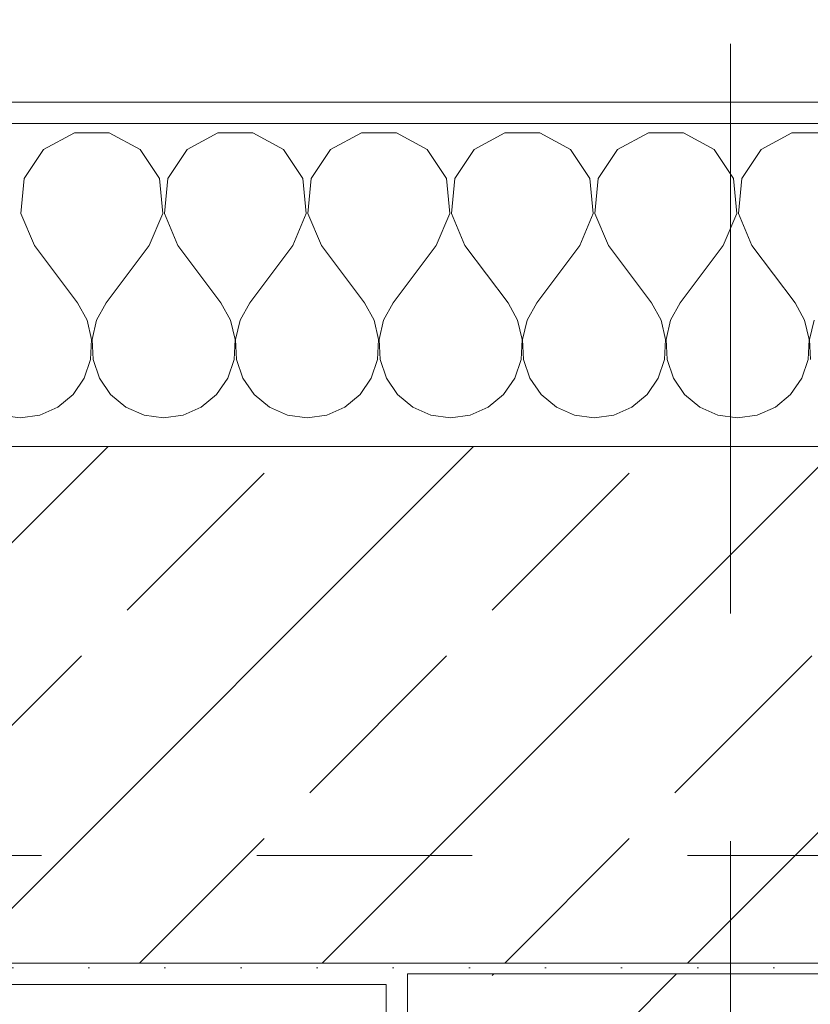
# Model space of a CAD drawing. Header units: metres. Extents: x -4 to 100, y -11 to 17.
# Tile 352 of 656: x 21.8 to 22.167, y 13.436 to 13.893. Entities that reach past the tile are written whole.
import ezdxf

# ---------------------------------------------------------------- set-up
doc = ezdxf.new("R2010")
doc.units = ezdxf.units.M
doc.header["$MEASUREMENT"] = 0
doc.linetypes.add('Strichlinie doppelt', pattern=[0.546806, 0.264583, -0.105833, 0.070556, -0.105833])
doc.linetypes.add('Untersicht', pattern=[0.1, 0.075, -0.025])
for name, color, linetype in [('152 - Bemaßung_ Beschriftung.Ausbau', 7, 'Continuous'), ('451 - Universal.Achsen Raster', 7, 'Continuous'), ('603 - Struktur.Bodenplatte_ Decke Roh', 7, 'Continuous'), ('604 - Struktur.Wand Aussen', 7, 'Continuous'), ('607 - Struktur.Stütze', 7, 'Continuous'), ('650 - Abdeckung.Fußboden Aufbau', 7, 'Continuous'), ('Neubau_653 - Abdeckung.TB Verkofferung', 7, 'Continuous')]:
    doc.layers.add(name, color=color, linetype=linetype)
doc.styles.add('ERSTELLTER_STIL_2', font='txt')
doc.dimstyles.new('ERSTELLTER_STIL__5', dxfattribs={"dimtxt": 0.1, "dimasz": 0.0532, "dimexe": 0.18, "dimexo": 0.0625, "dimgap": 0, "dimtad": 1, "dimtih": 1, "dimtoh": 1, "dimzin": 0, "dimdsep": 46, "dimtxsty": 'ERSTELLTER_STIL_2', "dimblk": 'ARROWHEAD_2', "dimblk1": 'ARROWHEAD_2', "dimblk2": 'ARROWHEAD_2', "dimcen": 0.09, "dimse1": 1, "dimse2": 1, "dimclrd": 7, "dimclre": 7, "dimclrt": 7, "dimazin": 0, "dimtfac": 1, "dimtdec": 4, "dimtmove": 0, "dimatfit": 3, "dimfxl": 1, "dimtolj": 1, "dimtzin": 0, "dimarcsym": 0})
pattern_1 = [(45, (0, 0), (-0.0848528, 0.0848528), []), (45, (-0.04243, 0.04243), (-0.0848528, 0.0848528), [0.09, -0.03])]
pattern_2 = [(45, (0, 0), (-0.01767767, 0.01767767), [0, -0.025])]

# ---------------------------------------------------------------- blocks, each defined once
blk = doc.blocks.new('*X68')
at = {"layer": '604 - Struktur.Wand Aussen', "color": 7, "linetype": 'Continuous', "lineweight": 5}
for p, q in [((21.82521, 13.84066), (21.8109, 13.83299)), ((21.84145, 13.84066), (21.82521, 13.84066)), ((21.85576, 13.83299), (21.84145, 13.84066)), ((21.89188, 13.84066), (21.87757, 13.83299)), ((21.90812, 13.84066), (21.89188, 13.84066)), ((21.92243, 13.83299), (21.90812, 13.84066)), ((21.95855, 13.84066), (21.94424, 13.83299)), ((21.97479, 13.84066), (21.95855, 13.84066)), ((21.9891, 13.83299), (21.97479, 13.84066)), ((22.02521, 13.84066), (22.0109, 13.83299)), ((22.04145, 13.84066), (22.02521, 13.84066)), ((22.05576, 13.83299), (22.04145, 13.84066)), ((22.09188, 13.84066), (22.07757, 13.83299)), ((22.10812, 13.84066), (22.09188, 13.84066)), ((22.12243, 13.83299), (22.10812, 13.84066)), ((22.15855, 13.84066), (22.14424, 13.83299)), ((22.17479, 13.84066), (22.15855, 13.84066)), ((21.8109, 13.83299), (21.80192, 13.81947)), ((21.86475, 13.81947), (21.85576, 13.83299)), ((21.87757, 13.83299), (21.86858, 13.81947)), ((21.93142, 13.81947), (21.92243, 13.83299)), ((21.94424, 13.83299), (21.93525, 13.81947)), ((21.99808, 13.81947), (21.9891, 13.83299)), ((22.0109, 13.83299), (22.00192, 13.81947)), ((22.06475, 13.81947), (22.05576, 13.83299)), ((22.07757, 13.83299), (22.06858, 13.81947)), ((22.13142, 13.81947), (22.12243, 13.83299)), ((22.14424, 13.83299), (22.13525, 13.81947)), ((21.80192, 13.81947), (21.80038, 13.8033)), ((21.86629, 13.8033), (21.86475, 13.81947)), ((21.86858, 13.81947), (21.86705, 13.8033)), ((21.93295, 13.8033), (21.93142, 13.81947)), ((21.93525, 13.81947), (21.93371, 13.8033)), ((21.99962, 13.8033), (21.99808, 13.81947)), ((22.00192, 13.81947), (22.00038, 13.8033)), ((22.06629, 13.8033), (22.06475, 13.81947)), ((22.06858, 13.81947), (22.06705, 13.8033)), ((22.13295, 13.8033), (22.13142, 13.81947)), ((22.13525, 13.81947), (22.13371, 13.8033)), ((21.80038, 13.8033), (21.80667, 13.78833)), ((21.86, 13.78833), (21.86629, 13.8033)), ((21.86705, 13.8033), (21.87333, 13.78833)), ((21.92667, 13.78833), (21.93295, 13.8033)), ((21.93371, 13.8033), (21.94, 13.78833)), ((21.99333, 13.78833), (21.99962, 13.8033)), ((22.00038, 13.8033), (22.00667, 13.78833)), ((22.06, 13.78833), (22.06629, 13.8033)), ((22.06705, 13.8033), (22.07333, 13.78833)), ((22.12667, 13.78833), (22.13295, 13.8033)), ((22.13371, 13.8033), (22.14, 13.78833)), ((21.80667, 13.78833), (21.82667, 13.76167)), ((21.86, 13.78833), (21.84, 13.76167)), ((21.87333, 13.78833), (21.89333, 13.76167)), ((21.92667, 13.78833), (21.90667, 13.76167)), ((21.94, 13.78833), (21.96, 13.76167)), ((21.99333, 13.78833), (21.97333, 13.76167)), ((22.00667, 13.78833), (22.02667, 13.76167)), ((22.06, 13.78833), (22.04, 13.76167)), ((22.07333, 13.78833), (22.09333, 13.76167)), ((22.12667, 13.78833), (22.10667, 13.76167)), ((22.14, 13.78833), (22.16, 13.76167)), ((21.83112, 13.75362), (21.82667, 13.76167)), ((21.84, 13.76167), (21.83555, 13.75362)), ((21.89778, 13.75362), (21.89333, 13.76167)), ((21.90667, 13.76167), (21.90222, 13.75362)), ((21.96445, 13.75362), (21.96, 13.76167)), ((21.97333, 13.76167), (21.96888, 13.75362)), ((22.03112, 13.75362), (22.02667, 13.76167)), ((22.04, 13.76167), (22.03555, 13.75362)), ((22.09778, 13.75362), (22.09333, 13.76167)), ((22.10667, 13.76167), (22.10222, 13.75362)), ((22.16445, 13.75362), (22.16, 13.76167)), ((21.8332, 13.74466), (21.83112, 13.75362)), ((21.83555, 13.75362), (21.83347, 13.74466)), ((21.89987, 13.74466), (21.89778, 13.75362)), ((21.90222, 13.75362), (21.90013, 13.74466)), ((21.96653, 13.74466), (21.96445, 13.75362)), ((21.96888, 13.75362), (21.9668, 13.74466)), ((22.0332, 13.74466), (22.03112, 13.75362)), ((22.03555, 13.75362), (22.03347, 13.74466)), ((22.09987, 13.74466), (22.09778, 13.75362)), ((22.10222, 13.75362), (22.10013, 13.74466)), ((22.16653, 13.74466), (22.16445, 13.75362)), ((22.16888, 13.75362), (22.1668, 13.74466)), ((21.83275, 13.73547), (21.8332, 13.74466)), ((21.83347, 13.74466), (21.83391, 13.73547)), ((21.89942, 13.73547), (21.89987, 13.74466)), ((21.90013, 13.74466), (21.90058, 13.73547)), ((21.96609, 13.73547), (21.96653, 13.74466)), ((21.9668, 13.74466), (21.96725, 13.73547)), ((22.03275, 13.73547), (22.0332, 13.74466)), ((22.03347, 13.74466), (22.03391, 13.73547)), ((22.09942, 13.73547), (22.09987, 13.74466)), ((22.10013, 13.74466), (22.10058, 13.73547)), ((22.16609, 13.73547), (22.16653, 13.74466)), ((22.1668, 13.74466), (22.16725, 13.73547)), ((21.82981, 13.72676), (21.83275, 13.73547)), ((21.83391, 13.73547), (21.83685, 13.72676)), ((21.89648, 13.72676), (21.89942, 13.73547)), ((21.90058, 13.73547), (21.90352, 13.72676)), ((21.96315, 13.72676), (21.96609, 13.73547)), ((21.96725, 13.73547), (21.97019, 13.72676)), ((22.02981, 13.72676), (22.03275, 13.73547)), ((22.03391, 13.73547), (22.03685, 13.72676)), ((22.09648, 13.72676), (22.09942, 13.73547)), ((22.10058, 13.73547), (22.10352, 13.72676)), ((22.16315, 13.72676), (22.16609, 13.73547)), ((21.82461, 13.71918), (21.82981, 13.72676)), ((21.83685, 13.72676), (21.84206, 13.71918)), ((21.89127, 13.71918), (21.89648, 13.72676)), ((21.90352, 13.72676), (21.90873, 13.71918)), ((21.95794, 13.71918), (21.96315, 13.72676)), ((21.97019, 13.72676), (21.97539, 13.71918)), ((22.02461, 13.71918), (22.02981, 13.72676)), ((22.03685, 13.72676), (22.04206, 13.71918)), ((22.09127, 13.71918), (22.09648, 13.72676)), ((22.10352, 13.72676), (22.10873, 13.71918)), ((22.15794, 13.71918), (22.16315, 13.72676)), ((21.81752, 13.71331), (21.82461, 13.71918)), ((21.84206, 13.71918), (21.84914, 13.71331)), ((21.88419, 13.71331), (21.89127, 13.71918)), ((21.90873, 13.71918), (21.91581, 13.71331)), ((21.95086, 13.71331), (21.95794, 13.71918)), ((21.97539, 13.71918), (21.98248, 13.71331)), ((22.01752, 13.71331), (22.02461, 13.71918)), ((22.04206, 13.71918), (22.04914, 13.71331)), ((22.08419, 13.71331), (22.09127, 13.71918)), ((22.10873, 13.71918), (22.11581, 13.71331)), ((22.15086, 13.71331), (22.15794, 13.71918)), ((21.80911, 13.7096), (21.81752, 13.71331)), ((21.84914, 13.71331), (21.85756, 13.7096)), ((21.87578, 13.7096), (21.88419, 13.71331)), ((21.91581, 13.71331), (21.92422, 13.7096)), ((21.94244, 13.7096), (21.95086, 13.71331)), ((21.98248, 13.71331), (21.99089, 13.7096)), ((22.00911, 13.7096), (22.01752, 13.71331)), ((22.04914, 13.71331), (22.05756, 13.7096)), ((22.07578, 13.7096), (22.08419, 13.71331)), ((22.11581, 13.71331), (22.12422, 13.7096)), ((22.14244, 13.7096), (22.15086, 13.71331)), ((21.79089, 13.7096), (21.8, 13.70833)), ((21.8, 13.70833), (21.80911, 13.7096)), ((21.85756, 13.7096), (21.86667, 13.70833)), ((21.86667, 13.70833), (21.87578, 13.7096)), ((21.92422, 13.7096), (21.93333, 13.70833)), ((21.93333, 13.70833), (21.94244, 13.7096)), ((21.99089, 13.7096), (22, 13.70833)), ((22, 13.70833), (22.00911, 13.7096)), ((22.05756, 13.7096), (22.06667, 13.70833)), ((22.06667, 13.70833), (22.07578, 13.7096)), ((22.12422, 13.7096), (22.13333, 13.70833)), ((22.13333, 13.70833), (22.14244, 13.7096))]:
    blk.add_line(p, q, dxfattribs=at)
blk = doc.blocks.new('*D294')
at = {"layer": '152 - Bemaßung_ Beschriftung.Ausbau', "color": 7, "linetype": 'Continuous', "lineweight": 5}
for p, q in [((21.54, 14.8025), (21.54, 14.9075)), ((21.56021, 14.89), (21.51979, 14.82)), ((22.76021, 14.89), (22.71979, 14.82)), ((19.14, 14.855), (21.54, 14.855)), ((21.54, 14.855), (22.74, 14.855))]:
    blk.add_line(p, q, dxfattribs=at)
at = {"layer": '152 - Bemaßung_ Beschriftung.Ausbau', "color": 7, "lineweight": 5, "insert": (22.00697, 14.875), "char_height": 0.1, "attachment_point": 7, "style": 'ERSTELLTER_STIL_2'}
blk.add_mtext('\\A1;{\\pql;\\fArial|b0|i0|c0|p38;1,20}', dxfattribs=at)
blk = doc.blocks.new('ARROWHEAD_2')
at = {"color": 0, "linetype": 'Continuous', "lineweight": 0}
for p, q in [((-0.3781, -0.655), (0.3781, 0.655)), ((0, 0), (-1, 0))]:
    blk.add_line(p, q, dxfattribs=at)
blk = doc.blocks.new('*D295')
at = {"layer": '152 - Bemaßung_ Beschriftung.Ausbau', "color": 7, "linetype": 'Continuous', "lineweight": 5}
for p, q in [((22.74, 14.8025), (22.74, 14.9075)), ((22.76021, 14.89), (22.71979, 14.82)), ((25.16021, 14.89), (25.11979, 14.82)), ((21.54, 14.855), (22.74, 14.855)), ((22.74, 14.855), (25.14, 14.855))]:
    blk.add_line(p, q, dxfattribs=at)
at = {"layer": '152 - Bemaßung_ Beschriftung.Ausbau', "color": 7, "lineweight": 5, "char_height": 0.1, "attachment_point": 7, "style": 'ERSTELLTER_STIL_2'}
for s, insert in [('\\A1;{\\pql;\\fArial|b0|i0|c0|p38;2,40}', (23.80697, 14.875)), ('\\A1;{\\pql;\\fArial|b0|i0|c0|p38;2,01}', (23.80697, 14.735))]:
    blk.add_mtext(s, dxfattribs=dict(at, insert=insert))
blk = doc.blocks.new('*D328')
at = {"layer": '152 - Bemaßung_ Beschriftung.Ausbau', "color": 7, "linetype": 'Continuous', "lineweight": 5}
for p, q in [((18.59998, 15.3025), (18.59998, 15.4075)), ((18.62018, 15.39), (18.57977, 15.32)), ((22.07017, 15.39), (22.02975, 15.32)), ((18.46998, 15.355), (18.59998, 15.355)), ((18.59998, 15.355), (22.04996, 15.355))]:
    blk.add_line(p, q, dxfattribs=at)
at = {"layer": '152 - Bemaßung_ Beschriftung.Ausbau', "color": 7, "lineweight": 5, "char_height": 0.1, "attachment_point": 7, "style": 'ERSTELLTER_STIL_2'}
for s, insert in [('\\A1;{\\pql;\\fArial|b0|i0|c0|p38;3,45}', (20.11605, 15.375)), ('\\A1;{\\pql;\\fArial|b0|i0|c0|p38;15}', (21.87796, 15.375))]:
    blk.add_mtext(s, dxfattribs=dict(at, insert=insert))
blk = doc.blocks.new('*D329')
at = {"layer": '152 - Bemaßung_ Beschriftung.Ausbau', "color": 7, "linetype": 'Continuous', "lineweight": 5}
for p, q in [((22.04996, 15.3025), (22.04996, 15.4075)), ((22.19996, 15.3025), (22.19996, 15.4075)), ((22.07017, 15.39), (22.02975, 15.32)), ((22.22017, 15.39), (22.17975, 15.32)), ((18.59998, 15.355), (22.04996, 15.355)), ((22.04996, 15.355), (22.19996, 15.355)), ((22.19996, 15.355), (25.64997, 15.355))]:
    blk.add_line(p, q, dxfattribs=at)
blk = doc.blocks.new('*D365')
at = {"layer": '152 - Bemaßung_ Beschriftung.Ausbau', "color": 7, "linetype": 'Continuous', "lineweight": 5}
for p, q in [((18.67999, 15.8025), (18.67999, 15.9075)), ((18.7002, 15.89), (18.65978, 15.82)), ((22.0002, 15.89), (21.95978, 15.82)), ((18.37999, 15.855), (18.67999, 15.855)), ((18.67999, 15.855), (21.97999, 15.855))]:
    blk.add_line(p, q, dxfattribs=at)
at = {"layer": '152 - Bemaßung_ Beschriftung.Ausbau', "color": 7, "lineweight": 5, "insert": (20.19696, 15.875), "char_height": 0.1, "attachment_point": 7, "style": 'ERSTELLTER_STIL_2'}
blk.add_mtext('\\A1;{\\pql;\\fArial|b0|i0|c0|p38;3,30}', dxfattribs=at)
blk = doc.blocks.new('*D366')
at = {"layer": '152 - Bemaßung_ Beschriftung.Ausbau', "color": 7, "linetype": 'Continuous', "lineweight": 5}
for p, q in [((21.97999, 15.8025), (21.97999, 15.9075)), ((22.0002, 15.89), (21.95978, 15.82)), ((22.3002, 15.89), (22.25978, 15.82)), ((18.67999, 15.855), (21.97999, 15.855)), ((21.97999, 15.855), (22.27999, 15.855))]:
    blk.add_line(p, q, dxfattribs=at)
at = {"layer": '152 - Bemaßung_ Beschriftung.Ausbau', "color": 7, "lineweight": 5, "insert": (22.0541, 15.875), "char_height": 0.1, "attachment_point": 7, "style": 'ERSTELLTER_STIL_2'}
blk.add_mtext('\\A1;{\\pql;\\fArial|b0|i0|c0|p38;30}', dxfattribs=at)
blk = doc.blocks.new('*D367')
at = {"layer": '152 - Bemaßung_ Beschriftung.Ausbau', "color": 7, "linetype": 'Continuous', "lineweight": 5}
for p, q in [((22.27999, 15.8025), (22.27999, 15.9075)), ((22.3002, 15.89), (22.25978, 15.82)), ((25.6002, 15.89), (25.55978, 15.82)), ((21.97999, 15.855), (22.27999, 15.855)), ((22.27999, 15.855), (25.57999, 15.855))]:
    blk.add_line(p, q, dxfattribs=at)
at = {"layer": '152 - Bemaßung_ Beschriftung.Ausbau', "color": 7, "lineweight": 5, "insert": (23.79696, 15.875), "char_height": 0.1, "attachment_point": 7, "style": 'ERSTELLTER_STIL_2'}
blk.add_mtext('\\A1;{\\pql;\\fArial|b0|i0|c0|p38;3,30}', dxfattribs=at)

msp = doc.modelspace()

# ---------------------------------------------------------------- hatches: boundary and pattern name
at = {"layer": '604 - Struktur.Wand Aussen', "linetype": 'Continuous', "lineweight": 0, "true_color": 0x000000}
h = msp.add_hatch(dxfattribs=at)
h.set_pattern_fill('Verputz_0001', color=18, style=0, pattern_type=2)
h.set_pattern_definition([(0, (0, 0), (0, 0.08660254), [0, -0.05]), (0, (0.025, 0.0433), (0, 0.08660254), [0, -0.05])])
h.paths.add_polyline_path([(21.45, 13.855), (21.45, 13.845), (22.83, 13.845), (22.83, 13.855)])
h = msp.add_hatch(dxfattribs=at)
h.set_pattern_fill('Beton__Stahlbeton_0001', color=18, style=0, pattern_type=2)
h.set_pattern_definition(pattern_1)
h.paths.add_polyline_path([(21.48, 13.695), (21.48, 13.575), (21.54, 13.575), (21.54, 13.505), (21.54, 13.455), (22.74, 13.455), (22.74, 13.505), (22.74, 13.575), (22.8, 13.575), (22.8, 13.695)])
h = msp.add_hatch(dxfattribs=at)
h.set_pattern_fill('Gips_0001', color=18, style=0, pattern_type=2)
h.set_pattern_definition(pattern_2)
h.paths.add_polyline_path([(21.54, 13.445), (21.96999, 13.445), (21.96999, 13.455), (21.54, 13.455)])
at = {"layer": '607 - Struktur.Stütze', "linetype": 'Continuous', "lineweight": 0, "true_color": 0x000000}
h = msp.add_hatch(dxfattribs=at)
h.set_pattern_fill('Gips_0001', color=18, style=0, pattern_type=2)
h.set_pattern_definition(pattern_2)
h.paths.add_polyline_path([(21.96999, 13.455), (21.96999, 13.445), (21.97999, 13.445), (21.97999, 13.44998), (22.27999, 13.44998), (22.27999, 13.445), (22.28999, 13.445), (22.28999, 13.455)])
h = msp.add_hatch(dxfattribs=at)
h.set_pattern_fill('Beton__Stahlbeton_0001', color=18, style=0, pattern_type=2)
h.set_pattern_definition(pattern_1)
h.paths.add_polyline_path([(21.97999, 12.99998), (22.27999, 12.99998), (22.27999, 13.44998), (21.97999, 13.44998)])
h = msp.add_hatch(dxfattribs=at)
h.set_pattern_fill('Gips_0001', color=18, style=0, pattern_type=2)
h.set_pattern_definition(pattern_2)
h.paths.add_polyline_path([(21.97999, 13.445), (21.96999, 13.445), (21.96999, 12.98998), (22.04996, 12.98998), (22.04996, 12.99998), (21.97999, 12.99998)])

# ---------------------------------------------------------------- linework, layer by layer
at = {"layer": '451 - Universal.Achsen Raster', "color": 160, "linetype": 'Strichlinie doppelt', "lineweight": 9, "true_color": 0x3232ff}
msp.add_line((22.12999, -10.585), (22.12999, 16.355), dxfattribs=at)
at = {"layer": '603 - Struktur.Bodenplatte_ Decke Roh', "color": 7, "linetype": 'Continuous', "lineweight": 18, "flags": 128}
msp.add_lwpolyline([(47.47999, 13.695), (14.77999, 13.695), (14.77999, 13.455), (14.77999, 12.99998), (14.84, 12.99998), (14.84, 8.58498), (13.03, 8.58498), (13.03, 8.72498), (11.41, 8.72498), (11.41, 12.99998), (11.47999, 12.99998), (11.47999, 13.455), (11.47999, 13.695), (-0.015, 13.695)], dxfattribs=at)
at = {"layer": '604 - Struktur.Wand Aussen', "color": 7, "linetype": 'Continuous', "lineweight": 5}
msp.add_line((22.8, 13.845), (21.48, 13.845), dxfattribs=at)
at = {"layer": '604 - Struktur.Wand Aussen', "color": 7, "linetype": 'Continuous', "lineweight": 13}
for p, q in [((22.8, 13.695), (21.48, 13.695)), ((21.54, 13.455), (22.74, 13.455))]:
    msp.add_line(p, q, dxfattribs=at)
at = {"layer": '604 - Struktur.Wand Aussen', "color": 7, "linetype": 'Continuous', "lineweight": 5, "flags": 128}
for points in [[(22.83, 13.855), (21.45, 13.855)], [(21.54, 13.445), (21.96999, 13.445)]]:
    msp.add_lwpolyline(points, dxfattribs=at)
at = {"layer": '607 - Struktur.Stütze', "color": 7, "linetype": 'Continuous', "lineweight": 13, "flags": 128}
msp.add_lwpolyline([(21.97999, 12.99998), (22.27999, 12.99998), (22.27999, 13.44998), (21.97999, 13.44998)], close=True, dxfattribs=at)
at = {"layer": '607 - Struktur.Stütze', "color": 7, "linetype": 'Continuous', "lineweight": 5, "flags": 128}
msp.add_lwpolyline([(21.96999, 13.445), (21.96999, 12.98998), (22.04996, 12.98998)], dxfattribs=at)
at = {"layer": '650 - Abdeckung.Fußboden Aufbau', "color": 7, "linetype": 'Continuous', "lineweight": 13, "flags": 128}
msp.add_lwpolyline([(21.79995, 8.22), (21.79995, 8.88), (22.04996, 8.88), (22.04996, 12.98998), (21.96999, 12.98998), (21.96999, 13.445), (18.68999, 13.445), (18.68999, 12.98998), (18.59998, 12.98998)], dxfattribs=at)
at = {"layer": 'Neubau_653 - Abdeckung.TB Verkofferung', "color": 1, "linetype": 'Untersicht', "lineweight": 9}
msp.add_line((15.11, 13.50498), (47.13002, 13.50498), dxfattribs=at)

# ---------------------------------------------------------------- block references
at = {"layer": '604 - Struktur.Wand Aussen', "color": 7, "lineweight": 18}
msp.add_blockref('*X68', (0, 0), dxfattribs=at)

# ---------------------------------------------------------------- dimensions: what is measured, and where the dimension line sits
at = {"layer": '152 - Bemaßung_ Beschriftung.Ausbau', "color": 7, "linetype": 'Continuous', "lineweight": 5}
for base, p1, p2, picture, middle in [((21.97999, 15.855), (18.67999, 13.44998), (21.97999, 13.44998), '*D365', (20.32684, 15.925)), ((22.27999, 15.855), (21.97999, 13.44998), (22.27999, 13.44998), '*D366', (22.13034, 15.925)), ((25.57999, 15.855), (22.27999, 13.44998), (25.57999, 13.44998), '*D367', (23.92684, 15.925)), ((22.04996, 15.355), (18.59998, 10.74998), (22.04996, 12.99998), '*D328', (20.24593, 15.425)), ((22.19996, 15.355), (22.04996, 12.99998), (22.19996, 12.99998), '*D329', (21.95419, 15.425)), ((22.74, 14.855), (21.54, 13.575), (22.74, 13.575), '*D294', (22.13685, 14.925)), ((25.14, 14.855), (22.74, 13.575), (25.14, 13.575), '*D295', (23.93685, 14.925))]:
    dim = msp.add_linear_dim(base=base, p1=p1, p2=p2, angle=0, dimstyle='ERSTELLTER_STIL__5', dxfattribs=at)
    dim.commit()
    dim.dimension.update_dxf_attribs({"geometry": picture, "text_midpoint": middle, "dimtype": 160})

doc.saveas('drawing.dxf')
